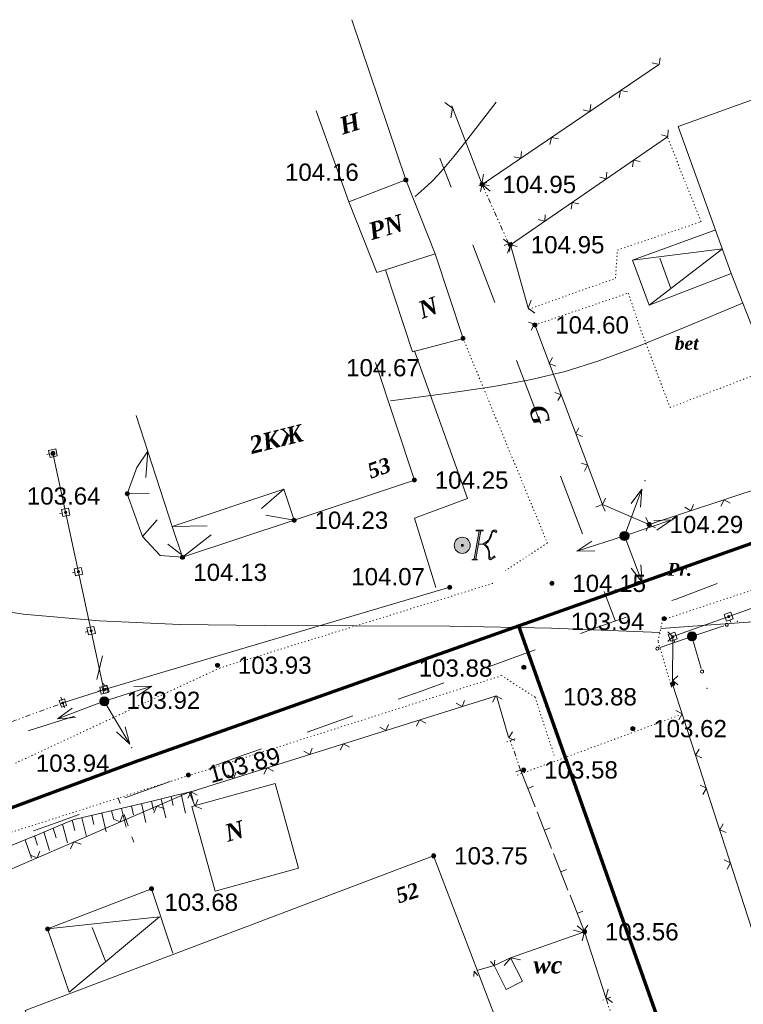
# Model space of a CAD drawing. Header units: millimetres. Extents: x 9396 to 25236, y 15106 to 31102.
# Tile 291 of 296: x 12275 to 12346, y 16941 to 17038. Entities that reach past the tile are written whole.
import ezdxf
from ezdxf.enums import TextEntityAlignment as Align

# ---------------------------------------------------------------- set-up
doc = ezdxf.new("R2010")
doc.units = ezdxf.units.MM
for name, pattern in [('DIVIDE', [1.25, 0.5, -0.25, 0, -0.25, 0, -0.25]), ('DOT', [0.25, 0, -0.25]), ('HIDDEN', [0.375, 0.25, -0.125])]:
    doc.linetypes.add(name, pattern=pattern)
for name, color, linetype, lineweight, true_color in [('1001010', 7, 'Continuous', 9, 0x000000), ('10010110', 7, 'Continuous', 20, 0xa25100), ('10010212', 7, 'Continuous', 9, 0x000000), ('1070000', 7, 'DOT', 9, 0x000000), ('2030012', 7, 'Continuous', 9, 0x000000), ('21100200', 7, 'HIDDEN', 0, 0x800080), ('3000105', 7, 'DIVIDE', 9, 0x000000), ('3000113', 7, 'Continuous', 9, 0x000000), ('3000130', 7, 'Continuous', 9, 0x000000), ('3000220', 7, 'Continuous', 9, 0x000000), ('3000260', 7, 'Continuous', 9, 0x000000), ('5010210', 7, 'Continuous', 20, 0x008000), ('5010410', 7, 'Continuous', 9, 0x000000), ('6011210', 1, 'Continuous', 9, 0xff0000), ('8010120', 7, 'Continuous', 20, 0x0080ff), ('9010110', 7, 'Continuous', 9, 0x000000)]:
    doc.layers.add(name, color=color, linetype=linetype, lineweight=lineweight, true_color=true_color)
doc.layers.add('Канализация', color=1, linetype='Continuous', lineweight=70)
doc.styles.add('1', font='timesbi.ttf', dxfattribs={"height": 0.0012697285})
doc.styles.add('10', font='timesbi.ttf', dxfattribs={"height": 0.001481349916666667})
doc.styles.add('3', font='timesbi.ttf', dxfattribs={"height": 0.001692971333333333})
doc.styles.add('9', font='timesbi.ttf', dxfattribs={"height": 0.001692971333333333})
doc.styles.add('F2', font='arial.ttf', dxfattribs={"height": 0.001692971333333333})

# ---------------------------------------------------------------- blocks, each defined once
blk = doc.blocks.new('SYMBOL21100200')
at = {"true_color": 0x800080}
h = blk.add_hatch(color=216, dxfattribs=at)
edge = h.paths.add_edge_path()
edge.add_arc((0, 0), 0.1, 0, 360)
at = {"color": 216, "linetype": 'Continuous', "lineweight": 0, "true_color": 0x800080}
blk.add_circle((0, 0), 0.1, dxfattribs=at)
blk = doc.blocks.new('SYMBOL5010410')
at = {"true_color": 0xffffff}
for points in [[(0.6715, 0.711), (0.8295, 0.711), (0.5925, -0.6715), (0.474, -0.711), (0.7505, -0.711), (0.6715, -0.6715), (0.9085, 0.711), (1.027, 0.711), (1.027, 0.7505), (0.711, 0.7505)], [(1, 0.05), (1.15, 0.15), (1.3035, 0.2765), (1.3825, 0.474), (1.4615, 0.711), (1.5405, 0.7505), (1.659, 0.7505), (1.6985, 0.6715), (1.659, 0.632), (1.58, 0.6715), (1.5405, 0.711), (1.4615, 0.632), (1.422, 0.4345), (1.264, 0.158), (1.106, 0.0395), (1.264, -0.079), (1.343, -0.316), (1.343, -0.553), (1.3825, -0.632), (1.501, -0.5925), (1.58, -0.5135), (1.6195, -0.5925), (1.4615, -0.6715), (1.3825, -0.711), (1.3035, -0.6715), (1.3035, -0.553), (1.3035, -0.316), (1.2245, -0.1185), (1.106, 0)], [(-0.0395, -0.0395), (0.0395, -0.0395), (0.0395, 0.0395), (-0.0395, 0.0395)]]:
    blk.add_hatch(color=7, dxfattribs=at).paths.add_polyline_path(points)
h = blk.add_hatch(color=7, dxfattribs=at)
edge = h.paths.add_edge_path()
edge.add_arc((0, 0), 0.395, 0, 360)
at = {"color": 18, "linetype": 'Continuous', "lineweight": 0, "true_color": 0x000000, "flags": 128}
for points in [[(0.6715, 0.711), (0.8295, 0.711), (0.5925, -0.6715), (0.474, -0.711), (0.7505, -0.711), (0.6715, -0.6715), (0.9085, 0.711), (1.027, 0.711), (1.027, 0.7505), (0.711, 0.7505), (0.6715, 0.711)], [(1, 0.05), (1, 0.05), (1.15, 0.15), (1.3035, 0.2765), (1.3825, 0.474), (1.4615, 0.711), (1.5405, 0.7505), (1.659, 0.7505), (1.6985, 0.6715), (1.659, 0.632), (1.58, 0.6715), (1.5405, 0.711), (1.4615, 0.632), (1.422, 0.4345), (1.264, 0.158), (1.106, 0.0395), (1.264, -0.079), (1.343, -0.316), (1.343, -0.553), (1.3825, -0.632), (1.501, -0.5925), (1.58, -0.5135), (1.6195, -0.5925), (1.4615, -0.6715), (1.3825, -0.711), (1.3035, -0.6715), (1.3035, -0.553), (1.3035, -0.316), (1.2245, -0.1185), (1.106, 0), (1, 0.05)], [(-0.0395, -0.0395), (0.0395, -0.0395), (0.0395, 0.0395), (-0.0395, 0.0395)]]:
    blk.add_lwpolyline(points, close=True, dxfattribs=at)
blk.add_lwpolyline([(1, 0.05), (0.8, 0.05)], dxfattribs=at)
at = {"color": 3, "linetype": 'Continuous', "lineweight": 0, "true_color": 0x00ea00}
blk.add_circle((0, 0), 0.395, dxfattribs=at)
blk = doc.blocks.new('SYMBOL2030012')
at = {"true_color": 0xffffff}
h = blk.add_hatch(color=7, dxfattribs=at)
edge = h.paths.add_edge_path()
edge.add_arc((0, 0), 0.225, 0, 360)
at = {"true_color": 0x000000}
h = blk.add_hatch(color=18, dxfattribs=at)
edge = h.paths.add_edge_path()
edge.add_arc((0, 0), 0.05, 0, 360)
at = {"color": 18, "linetype": 'Continuous', "lineweight": 0, "true_color": 0x000000}
for radius in [0.225, 0.05]:
    blk.add_circle((0, 0), radius, dxfattribs=at)

msp = doc.modelspace()

# ---------------------------------------------------------------- linework, layer by layer
at = {"layer": '1001010', "color": 253}
for p, q in [((12307.28202698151, 17020.26305991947), (12304.08141498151, 17029.19475991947)), ((12310.86825498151, 17013.58705991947), (12315.76599098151, 17015.14745991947)), ((12337.81576898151, 17014.74185991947), (12338.87413698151, 17011.76529991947)), ((12310.86825498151, 17013.58705991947), (12313.53039098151, 17005.53065991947)), ((12347.45145698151, 17006.48425991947), (12344.79157698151, 17013.21985991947)), ((12313.71843898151, 16992.93065991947), (12309.90402698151, 17004.50425991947)), ((12289.94858298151, 16988.39025991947), (12286.42229098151, 16999.27877991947)), ((12286.48843898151, 16994.18553991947), (12287.54676098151, 16995.77305991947)), ((12287.54676098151, 16995.77305991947), (12287.34831698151, 16993.19333991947)), ((12313.71839298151, 16992.93065991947), (12301.90837498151, 16988.99905991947)), ((12285.53798698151, 16991.60225991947), (12287.67905698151, 16991.60585991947)), ((12300.89784698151, 16992.03505991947), (12298.72540498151, 16990.15065991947)), ((12300.89784698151, 16992.03505991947), (12301.90837498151, 16988.99905991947)), ((12301.90837498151, 16988.99905991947), (12299.12229298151, 16989.48917991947)), ((12287.04198098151, 16987.41345991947), (12288.47281098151, 16989.02617991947)), ((12289.94858298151, 16988.39025991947), (12293.36760098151, 16988.43085991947)), ((12290.96398698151, 16985.36185991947), (12293.76446498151, 16987.57095991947)), ((12290.78792098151, 16985.65273991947), (12289.53113298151, 16986.64491991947)), ((12291.86958898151, 16960.87185991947), (12300.06409698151, 16963.13105991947)), ((12300.06409698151, 16963.13105991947), (12302.35510498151, 16954.82145991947)), ((12287.90797698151, 16952.78865991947), (12290.02597698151, 16946.47583991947)), ((12282.08840098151, 16948.98935991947), (12283.41136098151, 16945.68207991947)), ((12324.34363298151, 16943.72861991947), (12323.16598698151, 16946.02225991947))]:
    msp.add_line(p, q, dxfattribs=at)
for points in [[(12313.53039098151, 17005.53065991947, 0), (12318.49119098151, 17006.85745991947, 0), (12315.76582898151, 17015.14745991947, 0), (12312.87958298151, 17022.42385991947, 0), (12307.58709898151, 17038.15749991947, 0)], [(12344.79157698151, 17013.21985991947, 0), (12339.60604298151, 17027.65825991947, 0), (12352.58981898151, 17032.33345991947, 0)], [(12310.86825498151, 17013.58705991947, 0), (12310.03455098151, 17013.31975991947, 0), (12307.28202698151, 17020.26305991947, 0), (12312.87958298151, 17022.42385991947, 0)], [(12343.20112698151, 17017.47425991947, 0), (12335.11809898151, 17014.53705991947, 0), (12336.76388498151, 17010.13465991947, 0), (12344.79143898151, 17013.21985991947, 0)], [(12335.11809898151, 17014.53705991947, 0), (12343.96734898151, 17015.66789991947, 0), (12336.76388498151, 17010.13465991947, 0)], [(12290.96398698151, 16985.36185991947, 0), (12288.78278098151, 16985.53945991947, 0), (12287.04198098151, 16987.41345991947, 0), (12285.53798698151, 16991.60225991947, 0), (12286.48843898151, 16994.18553991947, 0)], [(12301.90849098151, 16988.99905991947, 0), (12290.96398698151, 16985.36185991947, 0), (12289.94858298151, 16988.39025991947, 0), (12300.89784698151, 16992.03505991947, 0)], [(12291.86958898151, 16960.87185991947, 0), (12294.16077898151, 16952.56225991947, 0), (12302.35510498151, 16954.82145991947, 0)], [(12282.26554698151, 16923.00425991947, 0), (12275.50357098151, 16940.84585991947, 0), (12315.60917698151, 16956.04585991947, 0)], [(12315.60917698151, 16956.04585991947, 0), (12322.38877098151, 16938.20865991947, 0), (12282.26554698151, 16923.00425991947, 0)], [(12287.90797698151, 16952.78865991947, 0), (12277.71198498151, 16948.86465991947, 0), (12279.83946098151, 16942.63939991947, 0)], [(12277.71198498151, 16948.86465991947, 0), (12288.70301698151, 16950.04767991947, 0), (12279.83946098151, 16942.63939991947, 0)], [(12323.16598698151, 16946.02225991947, 0), (12321.53238898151, 16945.25265991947, 0), (12322.73282898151, 16942.91187991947, 0), (12324.34363298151, 16943.72861991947, 0)]]:
    msp.add_polyline3d(points, dxfattribs=at)
at = {"layer": '10010110'}
for points in [[(12321.74007898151, 17030.04849991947, 0), (12319.98805366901, 17027.77226917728, 0), (12318.63915035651, 17026.03265523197, 0), (12317.60034223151, 17024.72109300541, 0), (12316.77860248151, 17023.72901741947, 0), (12316.08090429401, 17022.94786339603, 0), (12315.41422085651, 17022.26906585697, 0), (12314.68552535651, 17021.58405972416, 0), (12313.8017909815, 17020.78427991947, 0)], [(12311.3808976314, 17000.73690645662, 55.13162545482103), (12317.04979111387, 17001.48381501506, 71.545291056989), (12321.5232131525, 17002.1350267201, 83.64762124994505), (12325.2060937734, 17002.80289690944, 91.7997046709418), (12328.50336300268, 17003.59978092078, 96.36262995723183), (12331.81995086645, 17004.6380340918, 97.6974857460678), (12335.5607873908, 17006.03001176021, 96.1653606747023), (12340.13080260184, 17007.8880692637, 92.12734338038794), (12345.93492652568, 17010.32456193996, 85.94452250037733)], [(12337.8934181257, 16978.37112293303, 0), (12343.76049939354, 16978.77930728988, 0), (12348.75161800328, 16979.16186650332, 0), (12352.98130187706, 16979.52440139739, 0), (12356.56407893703, 16979.87251279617, 0), (12359.61447710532, 16980.21180152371, 0), (12362.24702430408, 16980.54786840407, 0), (12364.57624845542, 16980.88631426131, 0), (12366.71667748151, 16981.23273991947, 0), (12368.77590997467, 16981.5935937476, 0), (12370.83382720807, 16981.97871429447, 0), (12372.96338112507, 16982.39878765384, 0), (12375.23752366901, 16982.86449991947, 0), (12377.72920678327, 16983.38653718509, 0), (12380.5113824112, 16983.97558554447, 0), (12383.65700249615, 16984.64233109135, 0), (12387.2390189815, 16985.39745991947, 0)], [(12337.81062637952, 16977.97786213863, 0), (12327.17865054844, 16978.40553840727, 17.31011777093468), (12317.20265286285, 16978.58013040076, 30.96989068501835), (12307.82981585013, 16978.6195803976, 40.53185437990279), (12299.00732203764, 16978.64183067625, 45.5485444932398), (12290.68235395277, 16978.7648235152, 45.57249666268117), (12282.80209412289, 16979.10650119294, 40.1562465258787), (12275.31372507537, 16979.78480598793, 28.8523297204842), (12268.16442933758, 16980.91768017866, 11.21328188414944)]]:
    msp.add_polyline3d(points, dxfattribs=at)
at = {"layer": '10010212', "color": 253}
for p, q in [((12290.33088953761, 16961.97672905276), (12292.28088953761, 16962.43672905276)), ((12291.79088953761, 16962.31672905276), (12292.00088953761, 16961.44672905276)), ((12286.44088953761, 16961.04672905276), (12288.38088953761, 16961.50672905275)), ((12287.90088953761, 16961.39672905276), (12288.10088953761, 16960.51672905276)), ((12288.38088953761, 16961.50672905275), (12290.33088953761, 16961.97672905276)), ((12288.87088953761, 16961.62672905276), (12289.31088953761, 16959.77672905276)), ((12288.87088953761, 16961.62672905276), (12289.31088953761, 16959.77672905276)), ((12289.84088953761, 16961.85672905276), (12290.05088953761, 16960.97672905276)), ((12290.82088953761, 16962.08672905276), (12291.25088953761, 16960.23672905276)), ((12290.82088953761, 16962.08672905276), (12291.25088953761, 16960.23672905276)), ((12282.54088953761, 16960.11672905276), (12284.49088953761, 16960.58672905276)), ((12284.00088953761, 16960.46672905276), (12284.21088953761, 16959.59672905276)), ((12284.49088953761, 16960.58672905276), (12286.44088953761, 16961.04672905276)), ((12284.98088953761, 16960.69672905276), (12285.42088953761, 16958.84672905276)), ((12284.98088953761, 16960.69672905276), (12285.42088953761, 16958.84672905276)), ((12285.95088953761, 16960.92672905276), (12286.16088953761, 16960.05672905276)), ((12286.92088953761, 16961.16672905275), (12287.36088953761, 16959.31672905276)), ((12286.92088953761, 16961.16672905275), (12287.36088953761, 16959.31672905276)), ((12280.12088953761, 16959.52672905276), (12280.39088953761, 16958.52672905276)), ((12280.60088953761, 16959.65672905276), (12282.54088953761, 16960.11672905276)), ((12281.08088953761, 16959.77672905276), (12281.52088953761, 16957.92672905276)), ((12281.08088953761, 16959.77672905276), (12281.52088953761, 16957.92672905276)), ((12282.06088953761, 16960.00672905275), (12282.27088953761, 16959.12672905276)), ((12283.03088953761, 16960.23672905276), (12283.47088953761, 16958.38672905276)), ((12283.03088953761, 16960.23672905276), (12283.47088953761, 16958.38672905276)), ((12276.88088953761, 16958.17672905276), (12278.73088953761, 16958.94672905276)), ((12278.27088953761, 16958.75672905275), (12278.57088953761, 16957.80672905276)), ((12279.19088953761, 16959.13672905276), (12279.68088953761, 16957.30672905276)), ((12279.19088953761, 16959.13672905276), (12279.68088953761, 16957.30672905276)), ((12273.19088953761, 16956.64672905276), (12275.04088953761, 16957.41672905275)), ((12275.04088953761, 16957.41672905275), (12276.88088953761, 16958.17672905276)), ((12275.50088953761, 16957.60672905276), (12276.13088953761, 16955.81672905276)), ((12275.50088953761, 16957.60672905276), (12276.13088953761, 16955.81672905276)), ((12276.42088953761, 16957.98672905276), (12276.74088953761, 16957.09672905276)), ((12277.35088953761, 16958.37672905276), (12277.91088953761, 16956.55672905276)), ((12277.35088953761, 16958.37672905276), (12277.91088953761, 16956.55672905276))]:
    msp.add_line(p, q, dxfattribs=at)
msp.add_polyline3d([(12278.73088953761, 16958.94672905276, 0), (12280.24088953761, 16959.57672905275, 0), (12280.60088953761, 16959.65672905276, 0)], dxfattribs=at)
at = {"layer": '1070000', "color": 253}
for p, q in [((12318.49119098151, 17006.85745991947), (12326.76941898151, 16986.76221991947)), ((12326.76941898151, 16986.76221991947), (12322.66599098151, 16984.05265991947)), ((12325.55718298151, 16971.61385991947), (12327.43076298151, 16965.92613991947)), ((12323.80408241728, 16963.95437131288), (12339.86621898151, 16969.89509991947))]:
    msp.add_line(p, q, dxfattribs=at)
for points in [[(12324.91736898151, 17009.71479991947, 0), (12333.45016098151, 17012.75751991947, 0), (12333.64860498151, 17015.53563991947, 0), (12341.85068098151, 17018.31375991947, 0), (12338.54337298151, 17026.64811991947, 0)], [(12325.52958298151, 17008.17785991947, 0), (12334.70692698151, 17011.30229991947, 0), (12335.83139698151, 17007.99501991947, 0), (12338.80796498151, 17000.05751991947, 0), (12395.52700111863, 17021.97471167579, 0)], [(12338.94948233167, 16972.6005495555, 78.1833075), (12337.62864008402, 16977.113427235, 0), (12338.06892083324, 16979.20476079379, 0), (12360.52323904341, 16986.68953353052, 0), (12400.25857666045, 17002.20942994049, 0)], [(12274.56054098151, 16965.13177991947, 8.848897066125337), (12294.59119684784, 16974.47174273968, 0), (12321.55839273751, 16982.83707697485, 0)], [(12325.55718298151, 16971.61385991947, 0), (12322.27025298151, 16973.73087991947, 0), (12267.94958898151, 16956.36885991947, 0)]]:
    msp.add_polyline3d(points, dxfattribs=at)
at = {"layer": '3000105', "color": 253}
for p, q in [((12320.81466892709, 17022.18322617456), (12319.8117374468, 17021.73142041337)), ((12322.97531698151, 17016.16961991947), (12320.35879098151, 17021.97785991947)), ((12322.51943903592, 17015.96425366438), (12323.52237051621, 17016.41605942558)), ((12271.46357498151, 16968.21425991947), (12279.21517298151, 16971.04785991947)), ((12279.38683815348, 16970.57825256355), (12279.00917477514, 16971.61138874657)), ((12323.59704522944, 16967.5134431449), (12322.5597558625, 16967.14734101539)), ((12324.1433485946, 16964.46327057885), (12323.12555006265, 16967.34703308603)), ((12323.67185342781, 16964.29686051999), (12324.70914279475, 16964.66296264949)), ((12333.00102451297, 16942.13925681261), (12331.96295114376, 16941.7753836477)), ((12332.52917298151, 16941.97385991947), (12333.4840525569, 16939.24973746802))]:
    msp.add_line(p, q, dxfattribs=at)
at = {"layer": '3000113', "color": 253}
msp.add_line((12283.3852022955, 16972.38805599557, 205.4434424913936), (12317.18406098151, 16982.41327991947), dxfattribs=at)
msp.add_polyline3d([(12313.72025777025, 17005.62136517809, 0.06060526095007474), (12318.93711444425, 16991.1300966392, 0.6506505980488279), (12313.72025777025, 16989.19792750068, 4.591865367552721), (12315.83474299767, 16982.39679622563, 2.261539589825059)], dxfattribs=at)
at = {"layer": '3000130', "color": 253}
for p, q in [((12277.65088953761, 16995.45672905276), (12277.89088953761, 16995.50672905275)), ((12283.24877498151, 16972.33585991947), (12278.23798098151, 16995.57745991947)), ((12278.90088953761, 16989.64672905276), (12279.15088953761, 16989.69672905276)), ((12366.46396898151, 16987.42385991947), (12339.09477498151, 16977.56385991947)), ((12280.16088953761, 16983.82672905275), (12280.40088953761, 16983.88672905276)), ((12344.77088953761, 16978.96672905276), (12344.68088953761, 16979.20672905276)), ((12281.41088953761, 16978.01672905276), (12281.65088953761, 16978.07672905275)), ((12339.28088953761, 16976.99672905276), (12339.20088953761, 16977.22672905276)), ((12283.21088953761, 16972.95672905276), (12283.29088953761, 16972.71672905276)), ((12279.21517298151, 16971.04785991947), (12283.24877498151, 16972.33585991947)), ((12282.66088953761, 16972.20672905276), (12282.91088953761, 16972.26672905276)), ((12279.03088953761, 16971.61672905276), (12279.11088953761, 16971.37672905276))]:
    msp.add_line(p, q, dxfattribs=at)
for points in [[(12278.65088953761, 16995.31672905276, 0), (12278.51088953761, 16995.99672905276, 0), (12277.82088953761, 16995.84672905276, 0), (12277.97088953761, 16995.16672905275, 0), (12278.65088953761, 16995.31672905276, 0)], [(12278.24088953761, 16995.48672905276, 0), (12278.29088953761, 16995.49672905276, 0), (12278.32088953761, 16995.53672905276, 0), (12278.34088953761, 16995.58672905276, 0), (12278.32088953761, 16995.63672905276, 0), (12278.29088953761, 16995.66672905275, 0), (12278.24088953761, 16995.68672905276, 0), (12278.19088953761, 16995.66672905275, 0), (12278.15088953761, 16995.63672905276, 0), (12278.14088953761, 16995.58672905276, 0), (12278.15088953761, 16995.53672905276, 0), (12278.19088953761, 16995.49672905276, 0), (12278.24088953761, 16995.48672905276, 0)], [(12279.90088953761, 16989.50672905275, 0), (12279.76088953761, 16990.17672905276, 0), (12279.07088953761, 16990.03672905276, 0), (12279.22088953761, 16989.35672905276, 0), (12279.90088953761, 16989.50672905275, 0)], [(12279.49088953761, 16989.66672905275, 0), (12279.54088953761, 16989.68672905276, 0), (12279.58088953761, 16989.71672905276, 0), (12279.59088953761, 16989.76672905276, 0), (12279.58088953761, 16989.81672905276, 0), (12279.54088953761, 16989.85672905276, 0), (12279.49088953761, 16989.86672905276, 0), (12279.44088953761, 16989.85672905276, 0), (12279.40088953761, 16989.81672905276, 0), (12279.39088953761, 16989.76672905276, 0), (12279.40088953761, 16989.71672905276, 0), (12279.44088953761, 16989.68672905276, 0), (12279.49088953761, 16989.66672905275, 0)], [(12281.16088953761, 16983.69672905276, 0), (12281.01088953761, 16984.36672905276, 0), (12280.33088953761, 16984.22672905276, 0), (12280.47088953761, 16983.54672905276, 0), (12281.16088953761, 16983.69672905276, 0)], [(12280.74088953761, 16983.85672905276, 0), (12280.79088953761, 16983.86672905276, 0), (12280.83088953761, 16983.90672905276, 0), (12280.84088953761, 16983.95672905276, 0), (12280.83088953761, 16984.00672905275, 0), (12280.79088953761, 16984.04672905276, 0), (12280.74088953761, 16984.05672905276, 0), (12280.69088953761, 16984.04672905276, 0), (12280.66088953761, 16984.00672905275, 0), (12280.64088953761, 16983.95672905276, 0), (12280.66088953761, 16983.90672905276, 0), (12280.69088953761, 16983.86672905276, 0), (12280.74088953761, 16983.85672905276, 0)], [(12344.77088953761, 16979.97672905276, 0), (12344.13088953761, 16979.74672905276, 0), (12344.36088953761, 16979.08672905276, 0), (12345.00088953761, 16979.31672905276, 0), (12344.77088953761, 16979.97672905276, 0)], [(12344.56088953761, 16979.43672905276, 0), (12344.61088953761, 16979.44672905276, 0), (12344.65088953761, 16979.48672905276, 0), (12344.66088953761, 16979.53672905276, 0), (12344.65088953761, 16979.58672905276, 0), (12344.61088953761, 16979.61672905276, 0), (12344.56088953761, 16979.63672905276, 0), (12344.52088953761, 16979.61672905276, 0), (12344.48088953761, 16979.58672905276, 0), (12344.47088953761, 16979.53672905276, 0), (12344.48088953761, 16979.48672905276, 0), (12344.52088953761, 16979.44672905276, 0), (12344.56088953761, 16979.43672905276, 0)], [(12282.41088953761, 16977.87672905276, 0), (12282.26088953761, 16978.55672905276, 0), (12281.58088953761, 16978.41672905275, 0), (12281.73088953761, 16977.73672905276, 0), (12282.41088953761, 16977.87672905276, 0)], [(12282.00088953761, 16978.04672905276, 0), (12282.04088953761, 16978.05672905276, 0), (12282.08088953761, 16978.09672905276, 0), (12282.09088953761, 16978.14672905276, 0), (12282.08088953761, 16978.19672905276, 0), (12282.04088953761, 16978.23672905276, 0), (12282.00088953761, 16978.24672905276, 0), (12281.95088953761, 16978.23672905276, 0), (12281.91088953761, 16978.19672905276, 0), (12281.90088953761, 16978.14672905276, 0), (12281.91088953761, 16978.09672905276, 0), (12281.95088953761, 16978.05672905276, 0), (12282.00088953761, 16978.04672905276, 0)], [(12339.28088953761, 16978.00672905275, 0), (12338.64088953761, 16977.77672905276, 0), (12338.88088953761, 16977.11672905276, 0), (12339.52088953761, 16977.34672905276, 0), (12339.28088953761, 16978.00672905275, 0)], [(12339.08088953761, 16977.45672905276, 0), (12339.13088953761, 16977.47672905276, 0), (12339.16088953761, 16977.50672905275, 0), (12339.18088953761, 16977.55672905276, 0), (12339.16088953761, 16977.60672905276, 0), (12339.13088953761, 16977.64672905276, 0), (12339.08088953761, 16977.65672905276, 0), (12339.03088953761, 16977.64672905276, 0), (12338.99088953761, 16977.60672905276, 0), (12338.98088953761, 16977.55672905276, 0), (12338.99088953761, 16977.50672905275, 0), (12339.03088953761, 16977.47672905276, 0), (12339.08088953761, 16977.45672905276, 0)], [(12283.66088953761, 16972.06672905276, 0), (12283.52088953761, 16972.74672905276, 0), (12282.83088953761, 16972.59672905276, 0), (12282.98088953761, 16971.92672905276, 0), (12283.66088953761, 16972.06672905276, 0)], [(12283.25088953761, 16971.96672905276, 0), (12283.75088953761, 16972.12672905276, 0), (12283.53088953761, 16972.79672905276, 0), (12283.04088953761, 16972.63672905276, 0), (12283.25088953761, 16971.96672905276, 0)], [(12283.25088953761, 16972.23672905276, 0), (12283.30088953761, 16972.24672905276, 0), (12283.33088953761, 16972.28672905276, 0), (12283.35088953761, 16972.33672905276, 0), (12283.33088953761, 16972.38672905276, 0), (12283.30088953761, 16972.42672905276, 0), (12283.25088953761, 16972.43672905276, 0), (12283.20088953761, 16972.42672905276, 0), (12283.16088953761, 16972.38672905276, 0), (12283.15088953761, 16972.33672905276, 0), (12283.16088953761, 16972.28672905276, 0), (12283.20088953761, 16972.24672905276, 0), (12283.25088953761, 16972.23672905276, 0)], [(12283.39088953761, 16972.29672905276, 0), (12283.44088953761, 16972.30672905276, 0), (12283.47088953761, 16972.33672905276, 0), (12283.48088953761, 16972.38672905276, 0), (12283.47088953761, 16972.42672905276, 0), (12283.44088953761, 16972.45672905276, 0), (12283.39088953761, 16972.46672905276, 0), (12283.35088953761, 16972.45672905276, 0), (12283.32088953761, 16972.42672905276, 0), (12283.30088953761, 16972.38672905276, 0), (12283.32088953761, 16972.33672905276, 0), (12283.35088953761, 16972.30672905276, 0), (12283.39088953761, 16972.29672905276, 0)], [(12279.07088953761, 16970.63672905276, 0), (12279.57088953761, 16970.79672905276, 0), (12279.36088953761, 16971.45672905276, 0), (12278.86088953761, 16971.30672905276, 0), (12279.07088953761, 16970.63672905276, 0)], [(12279.21088953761, 16970.95672905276, 0), (12279.26088953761, 16970.96672905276, 0), (12279.29088953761, 16971.00672905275, 0), (12279.30088953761, 16971.04672905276, 0), (12279.29088953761, 16971.09672905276, 0), (12279.26088953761, 16971.12672905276, 0), (12279.21088953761, 16971.13672905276, 0), (12279.17088953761, 16971.12672905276, 0), (12279.14088953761, 16971.09672905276, 0), (12279.13088953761, 16971.04672905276, 0), (12279.14088953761, 16971.00672905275, 0), (12279.17088953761, 16970.96672905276, 0), (12279.21088953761, 16970.95672905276, 0)]]:
    msp.add_polyline3d(points, close=True, dxfattribs=at)
at = {"layer": '3000220', "color": 253}
for p, q in [((12324.14088953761, 16964.46672905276), (12325.56088953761, 16960.85672905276)), ((12324.85088953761, 16962.65672905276), (12325.41088953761, 16962.88672905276)), ((12325.76088953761, 16960.36672905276), (12327.18088953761, 16956.76672905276)), ((12326.47088953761, 16958.56672905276), (12327.03088953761, 16958.78672905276)), ((12327.37088953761, 16956.27672905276), (12328.79088953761, 16952.66672905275)), ((12328.08088953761, 16954.47672905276), (12328.64088953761, 16954.69672905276)), ((12328.99088953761, 16952.17672905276), (12330.41088953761, 16948.57672905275)), ((12329.70088953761, 16950.37672905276), (12330.26088953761, 16950.59672905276))]:
    msp.add_line(p, q, dxfattribs=at)
at = {"layer": '3000260', "color": 253}
for p, q in [((12320.35879098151, 17021.97785991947), (12337.68349498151, 17033.72571991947)), ((12320.35879098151, 17021.97785991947), (12317.37672698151, 17029.69083991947)), ((12323.14158498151, 17016.04905991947), (12338.54337298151, 17026.64811991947)), ((12323.14158498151, 17016.04905991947), (12324.91736898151, 17009.71479991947)), ((12336.76278298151, 16988.57345991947), (12362.81784680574, 16997.19548821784)), ((12336.76278298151, 16988.57345991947), (12332.17517898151, 16990.54705991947)), ((12323.16598698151, 16946.02225991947), (12330.41117098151, 16948.57585991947)), ((12330.41117098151, 16948.57585991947), (12332.52917298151, 16941.97385991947)), ((12321.53238898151, 16945.25265991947), (12319.85251498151, 16944.77153991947))]:
    msp.add_line(p, q, dxfattribs=at)
for points in [[(12337.06088953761, 17033.90672905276, 0), (12337.73088953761, 17033.75672905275, 0), (12337.83088953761, 17034.42672905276, 0)], [(12333.80088953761, 17030.48672905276, 0), (12333.95088953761, 17031.19672905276, 0), (12334.65088953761, 17031.06672905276, 0)], [(12317.30088953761, 17028.50672905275, 0), (12317.46088953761, 17029.46672905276, 0), (12316.71088953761, 17030.01672905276, 0)], [(12330.27088953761, 17029.29672905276, 0), (12330.94088953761, 17029.15672905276, 0), (12331.03088953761, 17029.81672905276, 0)], [(12337.96088953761, 17026.85672905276, 0), (12338.59088953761, 17026.68672905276, 0), (12338.64088953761, 17027.32672905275, 0)], [(12327.01088953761, 17025.88672905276, 0), (12327.16088953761, 17026.58672905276, 0), (12327.86088953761, 17026.45672905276, 0)], [(12323.47088953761, 17024.69672905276, 0), (12324.15088953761, 17024.54672905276, 0), (12324.24088953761, 17025.21672905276, 0)], [(12335.13088953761, 17023.69672905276, 0), (12335.23088953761, 17024.36672905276, 0), (12335.89088953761, 17024.21672905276, 0)], [(12321.15088953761, 17021.31672905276, 0), (12320.35088953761, 17021.99672905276, 0), (12320.50088953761, 17022.99672905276, 0)], [(12331.92088953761, 17022.69672905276, 0), (12332.55088953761, 17022.52672905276, 0), (12332.60088953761, 17023.16672905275, 0)], [(12320.21088953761, 17021.27672905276, 0), (12320.37088953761, 17021.98672905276, 0), (12321.06088953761, 17021.85672905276, 0)], [(12329.09088953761, 17019.53672905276, 0), (12329.19088953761, 17020.21672905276, 0), (12329.84088953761, 17020.05672905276, 0)], [(12325.88088953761, 17018.53672905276, 0), (12326.51088953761, 17018.36672905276, 0), (12326.56088953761, 17019.00672905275, 0)], [(12322.46088953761, 17016.61672905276, 0), (12323.14088953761, 17016.03672905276, 0), (12322.85088953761, 17015.21672905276, 0)], [(12323.05088953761, 17015.37672905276, 0), (12323.15088953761, 17016.05672905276, 0), (12323.80088953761, 17015.89672905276, 0)], [(12325.19088953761, 17010.59672905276, 0), (12324.89088953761, 17009.82672905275, 0), (12325.54088953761, 17009.34672905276, 0)], [(12325.19088953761, 17007.65672905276, 0), (12325.51088953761, 17008.23672905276, 0), (12324.90088953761, 17008.43672905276, 0)], [(12332.17517898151, 16990.54705991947, 0), (12325.52958298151, 17008.17785991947, 0), (12325.52958298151, 17008.17785991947, 0)], [(12327.59088953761, 17004.12672905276, 0), (12326.96088953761, 17004.38672905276, 0), (12327.27088953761, 17004.98672905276, 0)], [(12327.80088953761, 17000.74672905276, 0), (12328.11088953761, 17001.31672905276, 0), (12327.50088953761, 17001.52672905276, 0)], [(12330.20088953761, 16997.20672905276, 0), (12329.56088953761, 16997.46672905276, 0), (12329.87088953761, 16998.06672905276, 0)], [(12330.40088953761, 16993.82672905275, 0), (12330.72088953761, 16994.40672905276, 0), (12330.11088953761, 16994.60672905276, 0)], [(12332.44088953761, 16989.88672905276, 0), (12332.16088953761, 16990.55672905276, 0), (12331.51088953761, 16990.28672905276, 0)], [(12332.81088953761, 16990.28672905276, 0), (12332.17088953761, 16990.55672905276, 0), (12332.48088953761, 16991.15672905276, 0)], [(12340.27088953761, 16990.26672905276, 0), (12340.85088953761, 16989.92672905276, 0), (12341.10088953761, 16990.53672905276, 0)], [(12343.80088953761, 16990.37672905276, 0), (12344.11088953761, 16991.00672905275, 0), (12344.72088953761, 16990.67672905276, 0)], [(12337.48088953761, 16988.80672905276, 0), (12336.75088953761, 16988.57672905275, 0), (12336.44088953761, 16989.25672905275, 0)], [(12336.46088953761, 16987.94672905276, 0), (12336.77088953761, 16988.57672905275, 0), (12337.38088953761, 16988.24672905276, 0)], [(12338.60088953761, 16978.04672905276, 0), (12339.09088953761, 16977.55672905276, 0), (12338.59088953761, 16977.08672905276, 0)], [(12339.09477498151, 16977.56385991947, 0), (12339.06358698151, 16972.90865991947, 0), (12349.82517298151, 16939.62985991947, 0), (12352.97946098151, 16931.51351991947, 0), (12370.40879298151, 16933.48865991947, 0)], [(12339.57088953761, 16973.70672905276, 0), (12339.07088953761, 16973.26672905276, 0), (12339.56088953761, 16972.83672905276, 0)], [(12291.78957098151, 16962.31905991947, 0), (12321.76848535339, 16971.75749339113, 0), (12322.95591697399, 16967.68629926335, 0)], [(12317.81088953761, 16971.03672905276, 0), (12318.39088953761, 16970.69672905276, 0), (12318.65088953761, 16971.29672905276, 0)], [(12321.38088953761, 16971.11672905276, 0), (12321.71088953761, 16971.73672905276, 0), (12322.32088953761, 16971.40672905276, 0)], [(12339.38088953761, 16970.30672905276, 0), (12340.00088953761, 16969.99672905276, 0), (12339.67088953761, 16969.39672905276, 0)], [(12313.91088953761, 16968.75672905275, 0), (12314.23088953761, 16969.38672905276, 0), (12314.84088953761, 16969.05672905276, 0)], [(12310.33088953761, 16968.68672905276, 0), (12310.91088953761, 16968.33672905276, 0), (12311.17088953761, 16968.94672905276, 0)], [(12323.33088953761, 16968.20672905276, 0), (12322.97088953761, 16967.62672905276, 0), (12323.57088953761, 16967.35672905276, 0)], [(12302.86088953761, 16966.32672905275, 0), (12303.44088953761, 16965.98672905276, 0), (12303.70088953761, 16966.59672905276, 0)], [(12306.43088953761, 16966.40672905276, 0), (12306.75088953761, 16967.02672905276, 0), (12307.36088953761, 16966.69672905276, 0)], [(12341.66088953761, 16966.49672905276, 0), (12341.32088953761, 16965.91672905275, 0), (12341.93088953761, 16965.66672905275, 0)], [(12295.38088953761, 16963.97672905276, 0), (12295.96088953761, 16963.62672905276, 0), (12296.22088953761, 16964.23672905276, 0)], [(12298.95088953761, 16964.04672905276, 0), (12299.28088953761, 16964.67672905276, 0), (12299.88088953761, 16964.34672905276, 0)], [(12255.85179207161, 16946.83511913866, 0), (12291.59692113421, 16962.29247224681, 12.29246752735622), (12292.17050783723, 16960.96605299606, 0.2602714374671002)], [(12291.47088953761, 16961.69672905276, 0), (12291.80088953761, 16962.32672905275, 0), (12292.41088953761, 16961.98672905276, 0)], [(12341.75088953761, 16962.97672905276, 0), (12342.37088953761, 16962.66672905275, 0), (12342.04088953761, 16962.06672905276, 0)], [(12292.45088953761, 16961.57672905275, 6.14623376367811), (12292.19088953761, 16960.90672905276, 6.14623376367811), (12292.85088953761, 16960.65672905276, 6.14623376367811)], [(12288.13088953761, 16960.24672905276, 6.14623376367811), (12288.45088953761, 16960.92672905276, 6.14623376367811), (12289.15088953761, 16960.68672905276, 6.14623376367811)], [(12284.17088953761, 16959.62672905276, 6.14623376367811), (12284.83088953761, 16959.36672905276, 6.14623376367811), (12285.08088953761, 16960.01672905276, 6.14623376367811)], [(12344.03088953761, 16959.16672905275, 0), (12343.69088953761, 16958.58672905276, 0), (12344.30088953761, 16958.33672905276, 0)], [(12276.02088953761, 16956.09672905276, 6.14623376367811), (12276.69088953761, 16955.84672905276, 6.14623376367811), (12276.94088953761, 16956.49672905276, 6.14623376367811)], [(12279.98088953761, 16956.72672905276, 6.14623376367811), (12280.30088953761, 16957.40672905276, 6.14623376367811), (12281.00088953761, 16957.16672905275, 6.14623376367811)], [(12344.12088953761, 16955.64672905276, 0), (12344.75088953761, 16955.33672905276, 0), (12344.42088953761, 16954.73672905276, 0)], [(12329.33088953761, 16948.72672905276, 0), (12330.22088953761, 16948.50672905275, 0), (12330.75088953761, 16949.22672905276, 0)], [(12329.70088953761, 16949.14672905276, 0), (12330.41088953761, 16948.55672905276, 0), (12330.17088953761, 16947.69672905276, 0)], [(12322.54088953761, 16945.27672905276, 0), (12323.18088953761, 16946.02672905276, 0), (12324.12088953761, 16945.82672905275, 0)], [(12321.61088953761, 16945.79672905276, 0), (12321.53088953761, 16945.24672905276, 0), (12321.18088953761, 16945.66672905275, 0)], [(12319.93088953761, 16944.27672905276, 0), (12319.59088953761, 16944.69672905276, 0), (12319.54088953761, 16944.16672905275, 0)], [(12332.75088953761, 16942.92672905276, 0), (12332.49088953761, 16942.10672905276, 0), (12333.17088953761, 16941.61672905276, 0)]]:
    msp.add_polyline3d(points, dxfattribs=at)
at = {"layer": '5010210'}
for p, q in [((12282.56088953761, 16973.35672905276, 21.21551473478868), (12283.09088953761, 16975.68672905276, 21.21551473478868)), ((12280.35088953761, 16969.74672905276, 21.21551473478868), (12275.80088953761, 16968.29672905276, 21.21551473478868))]:
    msp.add_line(p, q, dxfattribs=at)
at = {"layer": '6011210'}
for p, q in [((12334.33668098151, 16987.44911991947), (12336.04026734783, 16992.04344179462)), ((12334.33668098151, 16987.44911991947), (12338.97274432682, 16989.03559924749)), ((12334.33668098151, 16987.44911991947), (12329.66722321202, 16985.96380374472)), ((12334.33668098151, 16987.44911991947), (12336.06448597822, 16982.86385112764)), ((12283.28539855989, 16971.210126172), (12287.95485632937, 16972.69544234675)), ((12283.28539855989, 16971.210126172), (12278.70149256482, 16969.47870888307)), ((12283.28539855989, 16971.210126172, 8.78209268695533), (12285.77681822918, 16966.99078640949, 8.78209268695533))]:
    msp.add_line(p, q, dxfattribs=at)
for points in [[(12334.98041882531, 16990.62332873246, 0), (12336.04026734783, 16992.04344179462, 0), (12336.04026734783, 16992.04344179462, 0), (12335.91803553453, 16990.27565804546, 0)], [(12337.2024285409, 16988.95825574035, 0), (12338.97274432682, 16989.03559924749, 0), (12338.97274432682, 16989.03559924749, 0), (12337.52619983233, 16988.01212036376, 0)], [(12331.43880204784, 16986.00264223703, 0), (12329.66722321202, 16985.96380374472, 0), (12329.66722321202, 16985.96380374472, 0), (12331.13567629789, 16986.95559280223, 0)], [(12335.93292799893, 16984.63096529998, 0), (12336.06448597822, 16982.86385112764, 0), (12336.06448597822, 16982.86385112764, 0), (12334.99715885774, 16984.27835203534, 0)], [(12286.18327749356, 16972.65660385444, 0), (12287.95485632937, 16972.69544234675, 0), (12287.95485632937, 16972.69544234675, 0), (12286.48640324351, 16971.70365328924, 0)], [(12280.46850253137, 16969.61165916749, 0), (12278.70149256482, 16969.47870888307, 0), (12278.70149256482, 16969.47870888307, 0), (12280.11515206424, 16970.54715018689, 0)], [(12285.34299301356, 16968.70886547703, 8.78209268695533), (12285.77681822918, 16966.99078640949, 8.78209268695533), (12285.77681822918, 16966.99078640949, 8.78209268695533), (12284.48190326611, 16968.20041248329, 8.78209268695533)]]:
    msp.add_polyline3d(points, dxfattribs=at)
for p in [(12336.35006567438, 16992.87892231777), (12285.97771391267, 16966.65055984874, 8.78209268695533)]:
    msp.add_point(p, dxfattribs=at)
at = {"layer": '8010120'}
for p, q in [((12316.23088953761, 17024.55672905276, 16.84187590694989), (12317.31088953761, 17021.71672905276, 16.84187590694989)), ((12321.61088953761, 17010.36672905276, 16.84187590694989), (12319.46088953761, 17016.04672905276, 16.84187590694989)), ((12323.75088953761, 17004.68672905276, 16.84187590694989), (12324.83088953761, 17001.85672905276, 16.84187590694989)), ((12324.83088953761, 17001.85672905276, 16.84187590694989), (12325.90088953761, 16999.01672905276, 16.84187590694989)), ((12330.20088953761, 16987.66672905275, 16.84187590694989), (12328.05088953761, 16993.33672905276, 16.84187590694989)), ((12332.35088953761, 16981.98672905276, 16.84187590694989), (12333.43088953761, 16979.14672905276, 16.84187590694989)), ((12334.51088953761, 16979.48672905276, 7.116043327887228), (12332.27088953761, 16978.67672905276, 7.116043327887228)), ((12332.27088953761, 16978.67672905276, 7.116043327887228), (12330.03088953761, 16977.87672905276, 7.116043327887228)), ((12321.08088953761, 16974.63672905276, 7.116043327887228), (12325.56088953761, 16976.25672905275, 7.116043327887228)), ((12316.61088953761, 16973.02672905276, 7.116043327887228), (12314.37088953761, 16972.21672905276, 7.116043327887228)), ((12314.37088953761, 16972.21672905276, 7.116043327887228), (12312.13088953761, 16971.40672905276, 7.116043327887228)), ((12303.19088953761, 16968.17672905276, 7.116043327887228), (12307.66088953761, 16969.79672905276, 7.116043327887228)), ((12298.71088953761, 16966.55672905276, 7.116043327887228), (12296.47088953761, 16965.75672905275, 7.116043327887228)), ((12296.47088953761, 16965.75672905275, 7.116043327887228), (12294.24088953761, 16964.94672905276, 7.116043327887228)), ((12285.29088953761, 16961.71672905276, 7.116043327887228), (12289.76088953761, 16963.32672905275, 7.116043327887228)), ((12284.83088953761, 16961.16672905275, 31.73205850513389), (12284.64088953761, 16961.71672905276, 31.73205850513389)), ((12280.81088953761, 16960.09672905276, 7.116043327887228), (12278.57088953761, 16959.28672905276, 7.116043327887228)), ((12285.22088953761, 16960.08672905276, 31.73205850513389), (12285.61088953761, 16958.99672905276, 31.73205850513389)), ((12278.57088953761, 16959.28672905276, 7.116043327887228), (12276.34088953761, 16958.48672905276, 7.116043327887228)), ((12286.19088953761, 16957.36672905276, 31.73205850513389), (12285.99088953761, 16957.90672905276, 31.73205850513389))]:
    msp.add_line(p, q, dxfattribs=at)
msp.add_polyline3d([(12338.98088953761, 16981.10672905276, 7.116043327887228), (12339.41088953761, 16981.25672905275, 7.116043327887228), (12343.44088953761, 16982.76672905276, 7.116043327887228)], dxfattribs=at)
at = {"layer": '9010110', "color": 253}
for q in [(12344.0910327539, 16978.63060797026), (12337.84904455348, 16976.48745375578), (12341.86855066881, 16974.41842992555)]:
    msp.add_line((12340.95917898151, 16977.59065991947), q, dxfattribs=at)
for points in [[(12344.52574673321, 16978.72514870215, 0), (12344.50565054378, 16978.80014870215, 0), (12344.45074673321, 16978.85505251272, 0), (12344.37574673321, 16978.87514870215, 0), (12344.30074673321, 16978.85505251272, 0), (12344.24584292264, 16978.80014870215, 0), (12344.22574673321, 16978.72514870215, 0), (12344.24584292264, 16978.65014870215, 0), (12344.30074673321, 16978.59524489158, 0), (12344.37574673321, 16978.57514870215, 0), (12344.45074673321, 16978.59524489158, 0), (12344.50565054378, 16978.65014870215, 0), (12344.52574673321, 16978.72514870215, 0)], [(12337.71630506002, 16976.38716228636, 0), (12337.69620887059, 16976.46216228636, 0), (12337.64130506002, 16976.51706609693, 0), (12337.56630506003, 16976.53716228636, 0), (12337.49130506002, 16976.51706609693, 0), (12337.43640124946, 16976.46216228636, 0), (12337.41630506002, 16976.38716228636, 0), (12337.43640124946, 16976.31216228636, 0), (12337.49130506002, 16976.25725847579, 0), (12337.56630506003, 16976.23716228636, 0), (12337.64130506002, 16976.25725847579, 0), (12337.69620887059, 16976.31216228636, 0), (12337.71630506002, 16976.38716228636, 0)], [(12342.1012208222, 16974.13004538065, 0), (12342.08112463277, 16974.20504538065, 0), (12342.0262208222, 16974.25994919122, 0), (12341.9512208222, 16974.28004538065, 0), (12341.8762208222, 16974.25994919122, 0), (12341.82131701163, 16974.20504538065, 0), (12341.8012208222, 16974.13004538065, 0), (12341.82131701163, 16974.05504538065, 0), (12341.8762208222, 16974.00014157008, 0), (12341.9512208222, 16973.98004538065, 0), (12342.0262208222, 16974.00014157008, 0), (12342.08112463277, 16974.05504538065, 0), (12342.1012208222, 16974.13004538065, 0)]]:
    msp.add_polyline3d(points, close=True, dxfattribs=at)
at = {"layer": '9010110'}
for p in [(12345.42606912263, 16979.07391361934), (12342.42601331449, 16972.47379084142)]:
    msp.add_point(p, dxfattribs=at)
at = {"layer": 'Канализация'}
for points in [[(12361.86831933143, 16992.04082270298), (12286.15462975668, 16965.19558209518), (12228.05828796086, 16943.6002382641), (12120.51917015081, 16906.75293252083), (12004.62074752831, 16878.17418843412), (11922.4660271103, 16858.66128762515), (11809.94731682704, 16826.77978552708), (11701.85514305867, 16794.34123414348), (11600.29199842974, 16760.17238581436), (11503.35236427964, 16726.57653354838), (11465.81264668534, 16714.04829270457), (11407.72772689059, 16691.236155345), (11350.04639928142, 16671.28516191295)], [(12353.38746131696, 16895.58011051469), (12323.95265611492, 16978.59734758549)]]:
    msp.add_lwpolyline(points, dxfattribs=at)

# ---------------------------------------------------------------- block references
at = {"layer": '2030012', "color": 253, "xscale": 2, "yscale": 2, "zscale": 2}
for p in [(12334.33668098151, 16987.44911991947), (12340.95917898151, 16977.59065991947), (12283.28539855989, 16971.210126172, 58.87611742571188)]:
    msp.add_blockref('SYMBOL2030012', p, dxfattribs=at)
at = {"layer": '21100200', "xscale": 2, "yscale": 2, "zscale": 2}
for p in [(12312.87798098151, 17022.41745991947, 208.32), (12320.35798098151, 17021.97745991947, 209.9), (12323.13798098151, 17016.05745991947, 209.9), (12325.53798098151, 17008.17745991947, 209.2), (12318.49798098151, 17006.85745991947, 209.34), (12278.23798098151, 16995.57745991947, 206.84), (12313.71798098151, 16992.93745991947, 208.5), (12285.53798098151, 16991.59745991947, 207.28), (12301.91798098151, 16988.99745991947, 208.46), (12336.75798098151, 16988.57745991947, 208.58), (12290.95798098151, 16985.35745991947, 208.26), (12317.18406098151, 16982.41327991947, 208.1343), (12327.21798098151, 16982.79745991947, 208.3), (12338.22830098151, 16979.33543991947, 207.88054), (12294.39538098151, 16974.75629991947, 207.86466), (12324.45704098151, 16974.55725991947, 207.7596), (12339.05798098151, 16972.91745991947, 207.76), (12283.47280098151, 16971.30765991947, 207.84614), (12335.15730098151, 16968.53107991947, 207.24438), (12324.45442098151, 16964.47313991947, 207.16872), (12291.53812059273, 16963.97099413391, 207.77382), (12315.61798098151, 16956.03745991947, 207.5), (12287.91798098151, 16952.79745991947, 207.36), (12277.71798098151, 16948.85745991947, 207.4), (12330.41798098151, 16948.57745991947, 207.12)]:
    msp.add_blockref('SYMBOL21100200', p, dxfattribs=at)
at = {"layer": '5010410', "color": 253, "xscale": 2, "yscale": 2, "zscale": 2}
msp.add_blockref('SYMBOL5010410', (12318.41326698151, 16986.53297991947), dxfattribs=at)

# ---------------------------------------------------------------- texts
at = {"layer": '1001010', "color": 253, "style": '9'}
for s, rotation, p in [('Н', 17.19999999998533, (12306.42172098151, 17027.66890991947)), ('PN', 16.39999999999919, (12309.28080498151, 17017.31180991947)), ('N', 20.40000000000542, (12314.19932298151, 17009.55885991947)), ('2КЖ', 14.10000000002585, (12297.57338398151, 16996.32485991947)), ('N', 16.10000000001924, (12295.16960098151, 16958.21625991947))]:
    msp.add_text(s, height=1.692971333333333, rotation=rotation, dxfattribs=at).set_placement(p, align=Align.MIDDLE_LEFT)
at = {"layer": '1001010', "color": 1, "true_color": 0xff0000, "style": '10'}
for s, rotation, p in [('53', 19.5000000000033, (12309.19338398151, 16993.76485991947)), ('52', 17.5999999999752, (12311.96715898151, 16952.06505991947))]:
    msp.add_text(s, height=1.481349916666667, rotation=rotation, dxfattribs=at).set_placement(p, align=Align.MIDDLE_LEFT)
at = {"layer": '1001010', "color": 253, "style": '9'}
msp.add_text('wc', height=1.692971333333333, dxfattribs=at).set_placement((12325.39801098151, 16945.32706991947), align=Align.MIDDLE_LEFT)
at = {"layer": '1070000', "color": 253, "style": '1'}
for s, p in [('bet', (12339.26829205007, 17006.37611579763)), ('Pr.', (12338.55030498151, 16984.16983991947, 8.64))]:
    msp.add_text(s, height=1.2697285, dxfattribs=at).set_placement(p, align=Align.MIDDLE_LEFT)
at = {"layer": '21100200', "color": 253, "style": 'F2'}
for s, p in [('104.16', (12301.01798098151, 17023.17745991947, 208.32)), ('104.95', (12322.35798098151, 17021.97745991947, 209.9)), ('104.95', (12325.13798098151, 17016.05745991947, 209.9)), ('104.60', (12327.53798098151, 17008.17745991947, 209.2)), ('104.67', (12307.01798098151, 17003.97745991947, 209.34)), ('104.25', (12315.71798098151, 16992.93745991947, 208.5)), ('103.64', (12275.67798098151, 16991.37745991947, 207.28)), ('104.23', (12303.91798098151, 16988.99745991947, 208.46)), ('104.29', (12338.75798098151, 16988.57745991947, 208.58)), ('104.13', (12292.01798098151, 16983.87745991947, 208.26)), ('104.07', (12307.52406098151, 16983.45327991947, 36.6543)), ('104.15', (12329.21798098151, 16982.79745991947, 208.3)), ('103.94', (12329.06830098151, 16979.05543991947, 5.04054)), ('103.93', (12296.39538098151, 16974.75629991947, 207.86466)), ('103.88', (12314.13704098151, 16974.47725991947, -0.0003999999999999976)), ('103.92', (12285.47280098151, 16971.30765991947, 207.84614)), ('103.88', (12328.31798098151, 16971.65745991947, 207.76)), ('103.62', (12337.15730098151, 16968.53107991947, 207.24438)), ('103.94', (12276.56054098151, 16965.13177991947, 207.87526)), ('103.58', (12326.45442098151, 16964.47313991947, 207.16872)), ('103.75', (12317.61798098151, 16956.03745991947, 207.5)), ('103.68', (12289.17798098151, 16951.47745991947, 207.36)), ('103.56', (12332.41798098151, 16948.57745991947, 207.12))]:
    msp.add_text(s, height=1.692971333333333, dxfattribs=at).set_placement(p, align=Align.MIDDLE_LEFT)
msp.add_text('103.89', height=1.692971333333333, rotation=15.80000000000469, dxfattribs=at).set_placement((12293.53812059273, 16963.97099413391, 207.77382), align=Align.MIDDLE_LEFT)
at = {"layer": '8010120', "color": 253, "style": '3'}
msp.add_text('G', height=1.692971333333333, rotation=285.9000000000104, dxfattribs=at).set_placement((12325.75088953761, 17000.25172905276, 77.22187590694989), align=Align.MIDDLE_LEFT)

doc.saveas('drawing.dxf')
